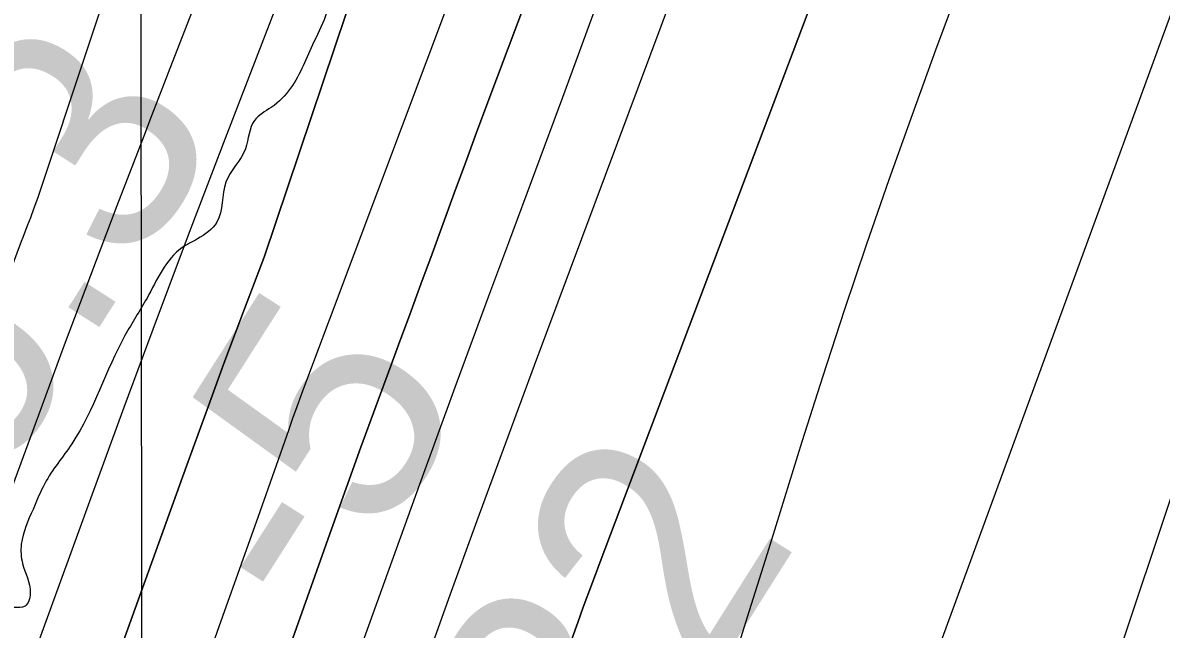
# Model space of a CAD drawing. Extents: x 3324104 to 3361979, y 612876 to 638273.
# Drawn here: x 3333445.3 to 3333768.1, y 620758.7 to 620930.5 of the extents above; entities that cross this region are included whole.
import ezdxf

# ---------------------------------------------------------------- set-up
doc = ezdxf.new("R2010")
doc.units = 0
for name, color, linetype in [('V-BORW-LINE', 7, 'Continuous'), ('V-GRID-MAJR', 7, 'Continuous'), ('V-RIVR-EDGE', 7, 'Continuous'), ('V-RIVR-RANG', 7, 'Continuous'), ('V-TOPO-DPTH', 7, 'Continuous'), ('V-TOPO-GNAM-IDEN', 7, 'Continuous'), ('V-TOPO-MAJR', 7, 'Continuous'), ('V-TOPO-MINR', 7, 'Continuous'), ('V-TOPO-WATR', 7, 'Continuous')]:
    doc.layers.add(name, color=color, linetype=linetype)

msp = doc.modelspace()

# ---------------------------------------------------------------- linework, layer by layer
at = {"layer": 'V-BORW-LINE'}
msp.add_spline([(3333279.31, 622009.12), (3333231.92, 621951.76), (3333205.11, 621897.16), (3333189.26, 621870.48), (3333179.51, 621841.77), (3333188.99, 621814.26), (3333211.1, 621772.38), (3333204.81, 621737.81), (3333188.63, 621719.97), (3333169, 621718.16), (3333123.21, 621708.41), (3333080.88, 621684.52), (3333055.17, 621653.52), (3333026.61, 621594.88), (3332950.24, 621540.71), (3332914.43, 621496.23), (3332875.47, 621420.15), (3332841.76, 621289.97), (3332823.69, 621156.25), (3332819.5, 621070.99), (3332810.28, 620972.6), (3332794.13, 620819.7), (3332773.59, 620648.76), (3332758.38, 620478.35), (3332763.01, 620333.58), (3332761.44, 620215.25), (3332749.59, 620090.1), (3332736.9, 620020.51), (3332757.48, 619884.42), (3332796.65, 619752.53), (3332836.81, 619685.21), (3332884.12, 619656.72), (3332907.36, 619782.97), (3332924.74, 619872.64), (3332933.46, 619955.31), (3332956.09, 620057.12), (3332961.28, 620162.95), (3332980.06, 620271.9), (3332986.08, 620455.32), (3332994.16, 620598.94), (3332995.81, 620645.82), (3333015.49, 620663.47), (3333033.59, 620670.41), (3333059.26, 620687.46), (3333079.42, 620760.33), (3333099.61, 620886.65), (3333120.36, 621062.97), (3333127.93, 621114.48), (3333147.58, 621275.48), (3333149.44, 621387.58), (3333160.45, 621495.69), (3333147.46, 621529.78), (3333165.68, 621561.99), (3333287.42, 621646.35), (3333352.56, 621666.03), (3333381.9, 621690.89), (3333384.67, 621754.99), (3333383.93, 621811), (3333402.75, 621857.49), (3333424.81, 621899.12), (3333503.16, 622012.37), (3333560.21, 622118.33), (3333589.92, 622173.14), (3333617.46, 622211.23), (3333650.61, 622258.29), (3333640.96, 622317.3), (3333564, 622281.97), (3333518.92, 622253.83), (3333446.06, 622201.36), (3333404.2, 622156.3), (3333335.5, 622066.47), (3333279.31, 622009.12)], degree=3, dxfattribs=at)
at = {"layer": 'V-GRID-MAJR'}
msp.add_spline([(3333482.84, 618266.12), (3333474.02, 624325.46), (3333465.21, 630386.73), (3333456.39, 636448.02), (3333456.39, 636449.93)], degree=3, dxfattribs=at)
at = {"layer": 'V-RIVR-EDGE'}
msp.add_spline([(3334928.97, 623567.85), (3334918.71, 623560.2), (3334914.68, 623556.19), (3334911.74, 623548.52), (3334903.31, 623541.96), (3334897.46, 623537.59), (3334883.89, 623523.37), (3334877.3, 623516.44), (3334875.1, 623512.79), (3334874.72, 623510.23), (3334869.21, 623497.09), (3334851.98, 623477.02), (3334839.87, 623459.87), (3334820.45, 623439.82), (3334813.49, 623432.89), (3334808.72, 623428.15), (3334791.86, 623408.45), (3334776.46, 623388.75), (3334766.19, 623376.71), (3334752.99, 623361.39), (3334747.86, 623355.19), (3334743.82, 623348.25), (3334740.89, 623343.87), (3334732.1, 623337.31), (3334728.8, 623334.4), (3334724.77, 623329.29), (3334712.3, 623315.07), (3334705.34, 623307.04), (3334701.67, 623300.47), (3334697.25, 623288.42), (3334692.47, 623279.29), (3334670.85, 623254.12), (3334652.51, 623232.23), (3334641.14, 623216.91), (3334634.54, 623206.32), (3334620.97, 623189.18), (3334601.16, 623162.54), (3334593.83, 623152.69), (3334582.08, 623132.98), (3334567.04, 623111.08), (3334554.2, 623092.11), (3334532.19, 623061.45), (3334516.05, 623038.46), (3334501.73, 623013.64), (3334486.32, 622989.92), (3334474.96, 622976.42), (3334471.29, 622971.31), (3334468.71, 622964.01), (3334466.11, 622945.37), (3334458.39, 622929.31), (3334449.59, 622916.9), (3334437.49, 622903.41), (3334430.89, 622897.21), (3334429.42, 622893.92), (3334430.51, 622889.17), (3334430.13, 622884.78), (3334422.09, 622884.44), (3334418.06, 622881.52), (3334414.39, 622876.78), (3334408.87, 622862.17), (3334399.7, 622849.03), (3334390.17, 622835.53), (3334378.44, 622826.06), (3334363.06, 622813.66), (3334337.75, 622777.9), (3334331.13, 622762.57), (3334327.81, 622750.15), (3334323.78, 622746.5), (3334319.75, 622741.39), (3334312.78, 622733), (3334306.55, 622727.54), (3334299.94, 622714.39), (3334295.53, 622705.63), (3334291.88, 622705.27), (3334287.48, 622702.36), (3334279.79, 622694.34), (3334261.06, 622661.85), (3334258.85, 622655.27), (3334258.48, 622650.52), (3334256.27, 622646.14), (3334249.67, 622637.39), (3334242.68, 622620.59), (3334233.12, 622595.39), (3334227.97, 622581.88), (3334227.22, 622574.2), (3334223.91, 622567.63), (3334219.88, 622563.62), (3334214.74, 622557.05), (3334213.27, 622550.47), (3334212.51, 622539.88), (3334211.02, 622528.55), (3334205.89, 622523.08), (3334199.67, 622521.63), (3334192.36, 622521.65), (3334181.38, 622517.65), (3334175.51, 622506.7), (3334173.65, 622495.01), (3334174.34, 622480.02), (3334173.22, 622468.69), (3334165.51, 622456.28), (3334156.34, 622440.95), (3334148.28, 622435.49), (3334140.95, 622428.56), (3334132.89, 622422.37), (3334131.79, 622417.62), (3334130.28, 622400.8), (3334129.53, 622392.03), (3334127.69, 622388.75), (3334124.76, 622384.73), (3334120.37, 622384.01), (3334113.42, 622383.67), (3334109.39, 622378.92), (3334105.72, 622372.72), (3334106.08, 622370.89), (3334106.8, 622364.67), (3334104.22, 622358.83), (3334092.86, 622346.07), (3334087.37, 622343.89), (3334077.85, 622335.14), (3334066.49, 622326.03), (3334058.79, 622317.64), (3334055.47, 622304.48), (3334054.73, 622298.64), (3334054.34, 622290.23), (3334052.14, 622286.22), (3334045.55, 622285.14), (3334038.59, 622277.84), (3334027.23, 622264.71), (3334003.75, 622232.6), (3333990.17, 622210.33), (3333969.97, 622172), (3333947.58, 622134.04), (3333931.07, 622108.49), (3333921.53, 622095.36), (3333906.11, 622069.44), (3333885.18, 622030.74), (3333866.11, 622004.11), (3333836.74, 621954.1), (3333808.83, 621904.82), (3333789, 621866.49), (3333773.55, 621825.22), (3333764.35, 621802.58), (3333753.68, 621773.36), (3333750.32, 621746.32), (3333745.51, 621722.57), (3333743.29, 621710.51), (3333742.49, 621684.19), (3333742.81, 621665.91), (3333738.03, 621655.69), (3333731.42, 621640.35), (3333723.35, 621629.41), (3333720.4, 621621.37), (3333716.71, 621607.86), (3333712.63, 621581.55), (3333709.64, 621557.06), (3333708.86, 621537.32), (3333711.36, 621514.29), (3333711.7, 621504.05), (3333710.95, 621494.55), (3333705.08, 621484.33), (3333691.48, 621455.48), (3333683.75, 621436.13), (3333680.79, 621419.32), (3333677.82, 621402.51), (3333676.69, 621386.8), (3333678.84, 621369.25), (3333684.3, 621359), (3333685.75, 621355.34), (3333683.92, 621353.88), (3333681.35, 621349.13), (3333676.95, 621343.66), (3333671.06, 621329.79), (3333664.81, 621313.35), (3333662.97, 621308.24), (3333659.66, 621300.57), (3333655.97, 621286.69), (3333654.86, 621280.11), (3333652.29, 621278.66), (3333646.07, 621275.38), (3333642.77, 621270.27), (3333641.29, 621264.43), (3333642.01, 621259.31), (3333642, 621253.09), (3333639.78, 621245.06), (3333636.12, 621240.68), (3333634.64, 621234.47), (3333623.99, 621213.66), (3333608.54, 621175.68), (3333598.59, 621144.27), (3333594.52, 621124.9), (3333593.41, 621119.42), (3333588.28, 621113.59), (3333583.51, 621106.65), (3333577.64, 621096.43), (3333573.24, 621092.79), (3333568.85, 621090.24), (3333567.74, 621085.49), (3333565.53, 621077.45), (3333558.92, 621067.96), (3333558.55, 621064.68), (3333561.45, 621054.07), (3333560.32, 621041.64), (3333556.27, 621029.59), (3333554.8, 621025.94), (3333558.8, 621018.62), (3333564.63, 621010.19), (3333561.69, 621005.81), (3333557.67, 621003.27), (3333553.63, 620997.06), (3333546.64, 620979.17), (3333540.39, 620964.56), (3333533.77, 620947.4), (3333531.54, 620933.51), (3333527.86, 620925.11), (3333521.25, 620911.97), (3333515.75, 620906.5), (3333510.99, 620902.85), (3333508.41, 620894.82), (3333502.91, 620885.33), (3333500.32, 620874), (3333494.83, 620869.26), (3333490.43, 620866.72), (3333480.53, 620852.48), (3333474.29, 620841.9), (3333459.22, 620811.23), (3333451.52, 620799.92), (3333448.21, 620792.61), (3333444.9, 620782.75), (3333445.25, 620777.27), (3333447.42, 620768.86), (3333445.95, 620765.2), (3333442.66, 620764.85), (3333437.54, 620764.49), (3333431.68, 620759.39), (3333422.14, 620744.06), (3333414.41, 620723.61), (3333401.92, 620696.96), (3333396.42, 620690.02), (3333386.53, 620683.47), (3333377.37, 620672.89), (3333371.86, 620665.23), (3333365.63, 620658.3), (3333363.07, 620655.38), (3333362.69, 620651.36), (3333366.7, 620647.33), (3333367.42, 620644.04), (3333366.32, 620642.21), (3333361.2, 620641.13), (3333354.98, 620639.31), (3333350.58, 620631.28), (3333343.23, 620617.41), (3333342.11, 620608.64), (3333342.82, 620598.77), (3333340.98, 620591.83), (3333334.75, 620587.82), (3333330.35, 620583.45), (3333327.05, 620577.61), (3333323.76, 620575.79), (3333320.82, 620571.04), (3333318.98, 620565.56), (3333317.86, 620558.99), (3333320.77, 620553.13), (3333320.76, 620546.92), (3333316.73, 620541.81), (3333299.52, 620529.79), (3333291.45, 620522.5), (3333285.97, 620519.95), (3333281.94, 620517.04), (3333272.4, 620502.44), (3333265.42, 620489.66), (3333262.48, 620485.28), (3333258.81, 620477.25), (3333256.97, 620471.77), (3333260.96, 620459.33), (3333259.85, 620452.75), (3333255.8, 620444.72), (3333256.89, 620441.43), (3333262.72, 620434.1), (3333263.07, 620426.06), (3333261.24, 620423.51), (3333262.67, 620413.63), (3333262.66, 620408.52), (3333261.92, 620406.32), (3333256.07, 620405.61), (3333253.87, 620402.32), (3333258.98, 620396.83), (3333259.32, 620388.78), (3333259.31, 620385.13), (3333256.73, 620374.17), (3333251.23, 620369.8), (3333245.02, 620369.81), (3333242.09, 620367.99), (3333240.23, 620354.1), (3333243.49, 620342.4), (3333241.62, 620327.42), (3333235.75, 620318.66), (3333229.88, 620309.17), (3333223.29, 620302.97), (3333220.71, 620296.76), (3333219.96, 620286.89), (3333223.97, 620284.69), (3333227.62, 620283.22), (3333229.81, 620279.56), (3333228.33, 620275.18), (3333226.14, 620273.35), (3333218.46, 620273.37), (3333218.09, 620271.55), (3333218.43, 620260.58), (3333225.36, 620253.25), (3333228.64, 620249.59), (3333226.07, 620244.84), (3333215.81, 620234.63), (3333210.3, 620225.51), (3333208.81, 620213.45), (3333208.05, 620200.65), (3333209.83, 620184.57), (3333207.24, 620172.14), (3333199.15, 620150.23), (3333189.92, 620114.79), (3333184.75, 620095.07), (3333180.36, 620089.96), (3333175.2, 620073.89), (3333167.07, 620038.82), (3333162.3, 620030.06), (3333162.65, 620023.84), (3333163.7, 620004.83), (3333159.62, 619981.44), (3333146.75, 619951.87), (3333138.62, 619917.16), (3333131.98, 619891.22), (3333123.86, 619859.8), (3333118.71, 619847.39), (3333115.41, 619841.91), (3333113.14, 619813.41), (3333110.17, 619792.94), (3333103.19, 619781.26), (3333088.16, 619764.12), (3333080.84, 619760.12), (3333074.61, 619752.09), (3333073.5, 619748.07), (3333076.04, 619740.75), (3333075.3, 619736), (3333065.04, 619724.7), (3333062.1, 619720.68), (3333054.4, 619710.83), (3333044.08, 619676.86), (3333031.15, 619622.79), (3333019.73, 619586.27), (3333011.99, 619559.97), (3333004.97, 619532.2), (3333004.23, 619526.35), (3333007.5, 619517.21), (3333006.03, 619513.56), (3333002.35, 619504.79), (3332997.95, 619500.78), (3332994.65, 619495.31), (3332992.4, 619473.74), (3332989.42, 619449.26), (3332987.92, 619433.55), (3332988.61, 619417.83), (3332984.91, 619401.38), (3332980.12, 619386.41), (3332972.42, 619375.1), (3332966.88, 619354.27), (3332958.39, 619318.84), (3332949.88, 619279.01), (3332945.08, 619258.55), (3332945.79, 619249.41), (3332945.03, 619237.72), (3332939.51, 619223.84), (3332931.42, 619204.85), (3332929.91, 619185.85), (3332927.31, 619169.4), (3332922.14, 619148.95), (3332922.49, 619140.17), (3332924.3, 619133.59), (3332920.63, 619127.02), (3332919.51, 619119.34), (3332919.13, 619112.4), (3332916.91, 619099.98), (3332914.32, 619087.92), (3332905.11, 619060.89), (3332898.1, 619033.86), (3332892.56, 619012.3), (3332891.41, 618990.37), (3332890.3, 618984.16), (3332882.96, 618971.75), (3332878.52, 618949.83), (3332874.78, 618918.77), (3332873.6, 618882.22), (3332869.89, 618859.93), (3332865.82, 618842.76), (3332855.9, 618819.38), (3332845.58, 618785.41), (3332838.54, 618748.15), (3332836.99, 618714.15), (3332831.76, 618666.64), (3332832.42, 618639.23), (3332838.58, 618615.82), (3332848.01, 618586.55), (3332849.43, 618569.37), (3332847.54, 618545.97), (3332848.96, 618525.87), (3332853.23, 618480.16), (3332859.29, 618418), (3332861.03, 618383.64), (3332865.68, 618343.05), (3332869.61, 618305.75), (3332871.95, 618265.06)], degree=3, dxfattribs=at)
at = {"layer": 'V-TOPO-DPTH'}
for points in [[(3333713.66, 621614.36), (3333532.53, 621039.06), (3333526.66, 621022.03), (3333520.63, 621005.05), (3333514.36, 620988.16), (3333507.93, 620971.33), (3333501.4, 620954.54), (3333494.87, 620937.75), (3333488.35, 620920.95), (3333481.83, 620904.15), (3333479.59, 620898.35), (3333472.01, 620878.63), (3333464.49, 620858.89), (3333457.08, 620839.11), (3333449.73, 620819.3), (3333319.56, 620465.76), (3333259.89, 620301.6), (3333201.13, 620137.12), (3333143.72, 619972.16)], [(3333173.47, 619912.82), (3333207.27, 620008.82), (3333241.17, 620104.78), (3333275.22, 620200.69), (3333309.38, 620296.56), (3333353, 620418.66), (3333377.82, 620488.04), (3333402.67, 620557.41), (3333427.58, 620626.75), (3333452.53, 620696.09), (3333491.82, 620805.13), (3333497.19, 620819.92), (3333502.62, 620834.68), (3333508.14, 620849.41), (3333513.71, 620864.11), (3333764.04, 621607.46)], [(3333173.47, 619912.82), (3333207.27, 620008.82), (3333241.17, 620104.78), (3333275.22, 620200.69), (3333309.38, 620296.56), (3333353, 620418.66), (3333377.82, 620488.04), (3333402.67, 620557.41), (3333427.58, 620626.75), (3333452.53, 620696.09), (3333491.82, 620805.13), (3333497.19, 620819.92), (3333502.62, 620834.68), (3333508.14, 620849.41), (3333513.71, 620864.11), (3333764.04, 621607.46)], [(3333233.84, 619927.06), (3333287, 620086.96), (3333341.65, 620246.34), (3333397.3, 620405.4), (3333532.83, 620787.03), (3333536.98, 620798.62), (3333541.16, 620810.2), (3333545.39, 620821.76), (3333549.66, 620833.31), (3333551.86, 620839.22), (3333555.05, 620847.81), (3333558.21, 620856.4), (3333561.36, 620865), (3333564.49, 620873.61), (3333567.63, 620882.21), (3333570.79, 620890.81), (3333573.98, 620899.4), (3333577.19, 620907.97), (3333625.77, 621037.01), (3333653.77, 621109.91), (3333682.42, 621182.55), (3333742.28, 621326.79), (3333834.4, 621542.01)], [(3333834.4, 621542.01), (3333742.28, 621326.79), (3333682.42, 621182.55), (3333653.77, 621109.91), (3333625.77, 621037.01), (3333577.19, 620907.97), (3333573.98, 620899.4), (3333570.79, 620890.81), (3333567.63, 620882.21), (3333564.49, 620873.61), (3333561.36, 620865), (3333558.21, 620856.4), (3333555.05, 620847.81), (3333551.86, 620839.22), (3333549.66, 620833.31), (3333545.39, 620821.76), (3333541.16, 620810.2), (3333536.98, 620798.62), (3333532.83, 620787.03), (3333397.3, 620405.4), (3333341.65, 620246.34), (3333287, 620086.96), (3333233.84, 619927.06)], [(3333856.48, 621506.8), (3333848.48, 621488.49), (3333802.89, 621384.56), (3333782.29, 621336.63), (3333762.17, 621288.5), (3333742.78, 621240.07), (3333723.87, 621191.44), (3333711.69, 621159.43), (3333699.29, 621126.64), (3333686.97, 621093.82), (3333674.76, 621060.96), (3333662.64, 621028.06), (3333650.55, 620995.16), (3333638.41, 620962.27), (3333626.2, 620929.41), (3333613.95, 620896.56), (3333590.31, 620833.34), (3333582.14, 620811.36), (3333574.04, 620789.35), (3333566.05, 620767.31), (3333558.12, 620745.24)], [(3333856.48, 621506.8), (3333848.48, 621488.49), (3333802.89, 621384.56), (3333782.29, 621336.63), (3333762.17, 621288.5), (3333742.78, 621240.07), (3333723.87, 621191.44), (3333711.69, 621159.43), (3333699.29, 621126.64), (3333686.97, 621093.82), (3333674.76, 621060.96), (3333662.64, 621028.06), (3333650.55, 620995.16), (3333638.41, 620962.27), (3333626.2, 620929.41), (3333613.95, 620896.56), (3333590.31, 620833.34), (3333582.14, 620811.36), (3333574.04, 620789.35), (3333566.05, 620767.31), (3333558.12, 620745.24)], [(3333591.24, 620728.94), (3333602.67, 620760.59), (3333604.23, 620764.87), (3333605.8, 620769.16), (3333607.39, 620773.43), (3333608.99, 620777.71), (3333674.86, 620951.91), (3333696.77, 621010.01), (3333718.59, 621068.13), (3333740.3, 621126.31), (3333761.93, 621184.51), (3333787.62, 621253.82), (3333796.39, 621277.37), (3333805.22, 621300.9), (3333814.13, 621324.39), (3333823.1, 621347.87), (3333832.3, 621371.24), (3333841.76, 621394.52), (3333851.61, 621417.63), (3333861.71, 621440.63), (3333865.97, 621450.12), (3333878.35, 621477.81), (3333890.69, 621505.51)], [(3333591.24, 620728.94), (3333602.67, 620760.59), (3333604.23, 620764.87), (3333605.8, 620769.16), (3333607.39, 620773.43), (3333608.99, 620777.71), (3333674.86, 620951.91), (3333696.77, 621010.01), (3333718.59, 621068.13), (3333740.3, 621126.31), (3333761.93, 621184.51), (3333787.62, 621253.82), (3333796.39, 621277.37), (3333805.22, 621300.9), (3333814.13, 621324.39), (3333823.1, 621347.87), (3333832.3, 621371.24), (3333841.76, 621394.52), (3333851.61, 621417.63), (3333861.71, 621440.63), (3333865.97, 621450.12), (3333878.35, 621477.81), (3333890.69, 621505.51)], [(3333929.27, 621506.06), (3333926.07, 621498.66), (3333922.96, 621491.23), (3333919.89, 621483.78), (3333916.89, 621476.3), (3333913.94, 621468.8), (3333848.41, 621300.19), (3333824.08, 621237.4), (3333799.85, 621174.56), (3333775.76, 621111.67), (3333751.76, 621048.75), (3333717.8, 620959.41), (3333710.92, 620941.1), (3333704.12, 620922.76), (3333697.45, 620904.38), (3333690.87, 620885.96), (3333684.46, 620867.48), (3333678.19, 620848.96), (3333672.13, 620830.36), (3333666.2, 620811.72), (3333656.33, 620780.01), (3333650.73, 620762.09), (3333645.1, 620744.18)], [(3333929.27, 621506.06), (3333926.07, 621498.66), (3333922.96, 621491.23), (3333919.89, 621483.78), (3333916.89, 621476.3), (3333913.94, 621468.8), (3333848.41, 621300.19), (3333824.08, 621237.4), (3333799.85, 621174.56), (3333775.76, 621111.67), (3333751.76, 621048.75), (3333717.8, 620959.41), (3333710.92, 620941.1), (3333704.12, 620922.76), (3333697.45, 620904.38), (3333690.87, 620885.96), (3333684.46, 620867.48), (3333678.19, 620848.96), (3333672.13, 620830.36), (3333666.2, 620811.72), (3333656.33, 620780.01), (3333650.73, 620762.09), (3333645.1, 620744.18)]]:
    msp.add_lwpolyline(points, dxfattribs=at)
at = {"layer": 'V-TOPO-MAJR'}
msp.add_lwpolyline([(3334261.95, 622295.88), (3333970.42, 621470.67), (3333961.31, 621452.93), (3333690.94, 620715.09), (3333687.23, 620702.77), (3333683.51, 620690.44), (3333679.69, 620678.16), (3333675.75, 620665.91), (3333671.62, 620653.72), (3333667.38, 620641.56), (3333660.93, 620623.52), (3333653.35, 620602.38), (3333645.73, 620581.26), (3333638.06, 620560.16), (3333630.34, 620539.07), (3333406.48, 619929.48)], dxfattribs=at)
at = {"layer": 'V-TOPO-MINR'}
for points in [[(3334216.54, 621784.27), (3333990.42, 621442.73), (3333987.91, 621438.78), (3333985.5, 621434.77), (3333983.23, 621430.68), (3333734.55, 620687.5), (3333723.72, 620661.13), (3333713.04, 620634.69), (3333562.72, 620258.26), (3333507.43, 620115.85), (3333453.97, 619972.78)], [(3333738.85, 621619.03), (3333529, 620965.76), (3333515.64, 620931.28), (3333502.7, 620897.7), (3333493, 620872.32), (3333483.4, 620846.9), (3333473.94, 620821.44), (3333464.57, 620795.93), (3333393.17, 620599.86), (3333348.35, 620476.22), (3333303.78, 620352.5), (3333259.58, 620228.64), (3333215.63, 620104.7), (3333056.15, 619652.86)], [(3333694.55, 621617.21), (3333449.45, 620880.67), (3333448.49, 620877.93), (3333447.46, 620875.22), (3333446.6, 620872.98), (3333445.32, 620869.63), (3333444.9, 620868.51), (3333166.33, 620120.01), (3333128.13, 620014.66), (3333091.1, 619908.91)], [(3333713.66, 621614.36), (3333532.53, 621039.06), (3333526.66, 621022.03), (3333520.63, 621005.05), (3333514.36, 620988.16), (3333507.93, 620971.33), (3333501.4, 620954.54), (3333494.87, 620937.75), (3333488.35, 620920.95), (3333481.83, 620904.15), (3333479.59, 620898.35), (3333472.01, 620878.63), (3333464.49, 620858.89), (3333457.08, 620839.11), (3333449.73, 620819.3), (3333319.56, 620465.76), (3333259.89, 620301.6), (3333201.13, 620137.12), (3333143.72, 619972.16)], [(3333802.43, 621595.32), (3333580, 620973.55), (3333525.51, 620828.42), (3333524.26, 620825.06), (3333523.03, 620821.7), (3333521.81, 620818.33), (3333520.61, 620814.95), (3333512.5, 620791.95), (3333507.23, 620777.07), (3333501.94, 620762.21), (3333496.62, 620747.35), (3333491.27, 620732.51), (3333482.67, 620708.73), (3333473.02, 620681.99), (3333463.4, 620655.24), (3333453.83, 620628.48), (3333444.28, 620601.71), (3333279.26, 620137.78), (3333239.88, 620024.31), (3333201.66, 619910.45)], [(3333834.4, 621542.01), (3333742.28, 621326.79), (3333682.42, 621182.55), (3333653.77, 621109.91), (3333625.77, 621037.01), (3333577.19, 620907.97), (3333573.98, 620899.4), (3333570.79, 620890.81), (3333567.63, 620882.21), (3333564.49, 620873.61), (3333561.36, 620865), (3333558.21, 620856.4), (3333555.05, 620847.81), (3333551.86, 620839.22), (3333549.66, 620833.31), (3333545.39, 620821.76), (3333541.16, 620810.2), (3333536.98, 620798.62), (3333532.83, 620787.03), (3333397.3, 620405.4), (3333341.65, 620246.34), (3333287, 620086.96), (3333233.84, 619927.06)], [(3333841.65, 621514.71), (3333772.81, 621355.89), (3333747.28, 621295.82), (3333722.32, 621235.52), (3333698.22, 621174.88), (3333674.69, 621114), (3333644.03, 621032.99), (3333636.29, 621012.43), (3333628.61, 620991.84), (3333620.99, 620971.23), (3333613.43, 620950.6), (3333605.89, 620929.96), (3333598.31, 620909.34), (3333590.69, 620888.73), (3333583.03, 620868.13), (3333577.96, 620854.55), (3333567.81, 620827.14), (3333557.75, 620799.7), (3333547.82, 620772.22), (3333537.97, 620744.71)], [(3333856.48, 621506.8), (3333848.48, 621488.49), (3333802.89, 621384.56), (3333782.29, 621336.63), (3333762.17, 621288.5), (3333742.78, 621240.07), (3333723.87, 621191.44), (3333711.69, 621159.43), (3333699.29, 621126.64), (3333686.97, 621093.82), (3333674.76, 621060.96), (3333662.64, 621028.06), (3333650.55, 620995.16), (3333638.41, 620962.27), (3333626.2, 620929.41), (3333613.95, 620896.56), (3333590.31, 620833.34), (3333582.14, 620811.36), (3333574.04, 620789.35), (3333566.05, 620767.31), (3333558.12, 620745.24)], [(3333890.69, 621505.51), (3333878.35, 621477.81), (3333865.97, 621450.12), (3333861.71, 621440.63), (3333851.61, 621417.63), (3333841.76, 621394.52), (3333832.3, 621371.24), (3333823.1, 621347.87), (3333814.13, 621324.39), (3333805.22, 621300.9), (3333796.39, 621277.37), (3333787.62, 621253.82), (3333761.93, 621184.51), (3333740.3, 621126.31), (3333718.59, 621068.13), (3333696.77, 621010.01), (3333674.86, 620951.91), (3333608.99, 620777.71), (3333607.39, 620773.43), (3333605.8, 620769.16), (3333604.23, 620764.87), (3333602.67, 620760.59), (3333591.24, 620728.94)], [(3333929.27, 621506.06), (3333926.07, 621498.66), (3333922.96, 621491.23), (3333919.89, 621483.78), (3333916.89, 621476.3), (3333913.94, 621468.8), (3333848.41, 621300.19), (3333824.08, 621237.4), (3333799.85, 621174.56), (3333775.76, 621111.67), (3333751.76, 621048.75), (3333717.8, 620959.41), (3333710.92, 620941.1), (3333704.12, 620922.76), (3333697.45, 620904.38), (3333690.87, 620885.96), (3333684.46, 620867.48), (3333678.19, 620848.96), (3333672.13, 620830.36), (3333666.2, 620811.72), (3333656.33, 620780.01), (3333650.73, 620762.09), (3333645.1, 620744.18)]]:
    msp.add_lwpolyline(points, dxfattribs=at)
at = {"layer": 'V-TOPO-WATR'}
msp.add_lwpolyline([(3333764.04, 621607.46), (3333513.71, 620864.11), (3333508.14, 620849.41), (3333502.62, 620834.68), (3333497.19, 620819.92), (3333491.82, 620805.13), (3333452.53, 620696.09), (3333427.58, 620626.75), (3333402.67, 620557.41), (3333377.82, 620488.04), (3333353, 620418.66), (3333309.38, 620296.56), (3333275.22, 620200.69), (3333241.17, 620104.78), (3333207.27, 620008.82), (3333173.47, 619912.82)], dxfattribs=at)

# ---------------------------------------------------------------- texts
at = {"layer": 'V-RIVR-RANG'}
for s, rotation, p in [('16.3', 57.4483, (3333408.99, 620753.38)), ('-5', 57.4483, (3333529.89, 620756.93)), ('-32', 57.7359, (3333596.6, 620674.79))]:
    msp.add_text(s, height=67, rotation=rotation, dxfattribs=at).set_placement(p)
at = {"layer": 'V-TOPO-GNAM-IDEN'}
msp.add_text('BAYOU GOULA LDG.', height=99.9998, rotation=327.1448, dxfattribs=at).set_placement((3333686.14, 621285.44))

doc.saveas('drawing.dxf')
